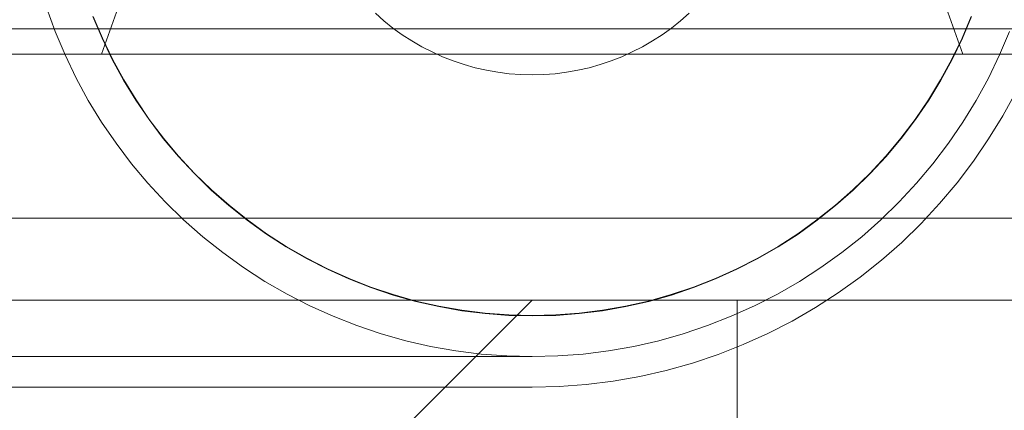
# Model space of a CAD drawing. Header units: millimetres. Extents: x -4738 to 65662, y -68080 to 6847.
# Tile 945 of 1056: x 26700 to 26796, y 1186 to 1224. Entities that reach past the tile are written whole.
import ezdxf

# ---------------------------------------------------------------- set-up
doc = ezdxf.new("R2010")
doc.units = ezdxf.units.MM
doc.layers.add('COTAS_P', color=1, linetype='Continuous', lineweight=0)
doc.layers.add('lateral_C05', color=7, linetype='Continuous', lineweight=0)
doc.dimstyles.new('R19_100', dxfattribs={"dimtxt": 250, "dimasz": 150, "dimexe": 150, "dimexo": 80, "dimgap": 100, "dimtad": 1, "dimtih": 1, "dimtoh": 1, "dimdsep": 46, "dimcen": 0.09, "dimadec": 0, "dimazin": 0, "dimtfac": 1, "dimtdec": 4, "dimtofl": 0, "dimtmove": 0, "dimatfit": 3, "dimfxl": 1, "dimtolj": 1, "dimtzin": 0, "dimarcsym": 0})

# ---------------------------------------------------------------- blocks, each defined once
blk = doc.blocks.new('DIM_R30_9')
at = {"layer": 'COTAS_P'}
for p, q in [((26750.067, 1241), (27150.067, 1241)), ((27150.067, 1241), (27105.067, 1091)), ((27150.067, 0), (27150.067, 1241)), ((27150.067, 1241), (27195.067, 1091)), ((27150.067, 0), (27105.067, 150)), ((27150.067, 0), (27195.067, 150)), ((26750.067, 0), (27150.067, 0))]:
    blk.add_line(p, q, dxfattribs=at)
blk.add_text('1241 P', height=250, rotation=90, dxfattribs=at).set_placement((27050.067, 620.5))
blk = doc.blocks.new('DIM_R30_31')
at = {"layer": 'COTAS_P'}
for p, q in [((26795.067, 1320), (27495.067, 1320)), ((27495.067, 1320), (27450.067, 1170)), ((27495.067, 0), (27495.067, 1320)), ((27495.067, 1320), (27540.067, 1170)), ((27495.067, 0), (27450.067, 150)), ((27495.067, 0), (27540.067, 150)), ((26795.067, 0), (27495.067, 0))]:
    blk.add_line(p, q, dxfattribs=at)
blk.add_text('1320 P', height=250, rotation=90, dxfattribs=at).set_placement((27395.067, 660))

msp = doc.modelspace()

# ---------------------------------------------------------------- linework, layer by layer
at = {"layer": 'lateral_C05'}
for p, q in [((26708.067, 1220.5), (26720.067, 1254.5)), ((26792.067, 1220.5), (26780.067, 1254.5)), ((26703.524, 1222.733), (26702.671, 1225.076)), ((26708.102, 1222.064), (26707.21, 1224.18)), ((26708.138, 1222.081), (26707.247, 1224.194)), ((26735.605, 1223.764), (26734.764, 1224.506)), ((26736.482, 1223.065), (26735.605, 1223.764)), ((26764.53, 1223.764), (26763.653, 1223.065)), ((26765.371, 1224.506), (26764.53, 1223.764)), ((26792.888, 1224.194), (26791.997, 1222.081)), ((26792.925, 1224.18), (26792.033, 1222.064)), ((26670.067, 1223), (26830.067, 1223)), ((26704.492, 1220.436), (26703.524, 1222.733)), ((26737.393, 1222.41), (26736.482, 1223.065)), ((26763.653, 1223.065), (26762.742, 1222.41)), ((26796.611, 1222.733), (26795.643, 1220.436)), ((26709.098, 1219.996), (26708.102, 1222.064)), ((26709.133, 1220.014), (26708.138, 1222.081)), ((26738.335, 1221.801), (26737.393, 1222.41)), ((26739.307, 1221.24), (26738.335, 1221.801)), ((26761.8, 1221.801), (26760.828, 1221.24)), ((26762.742, 1222.41), (26761.8, 1221.801)), ((26791.997, 1222.081), (26791.002, 1220.014)), ((26792.033, 1222.064), (26791.037, 1219.996)), ((26740.305, 1220.728), (26739.307, 1221.24)), ((26760.828, 1221.24), (26759.83, 1220.728)), ((26680.067, 1220.5), (26820.067, 1220.5)), ((26700.067, 1220.5), (26700.386, 1220.5)), ((26700.386, 1220.5), (26700.705, 1220.5)), ((26700.705, 1220.5), (26701.021, 1220.5)), ((26701.021, 1220.5), (26701.336, 1220.5)), ((26701.336, 1220.5), (26701.647, 1220.5)), ((26701.647, 1220.5), (26701.954, 1220.5)), ((26701.954, 1220.5), (26702.257, 1220.5)), ((26702.257, 1220.5), (26702.555, 1220.5)), ((26702.555, 1220.5), (26702.847, 1220.5)), ((26702.847, 1220.5), (26703.132, 1220.5)), ((26703.132, 1220.5), (26703.409, 1220.5)), ((26703.409, 1220.5), (26703.679, 1220.5)), ((26703.679, 1220.5), (26703.94, 1220.5)), ((26703.94, 1220.5), (26704.191, 1220.5)), ((26704.191, 1220.5), (26704.433, 1220.5)), ((26704.433, 1220.5), (26704.664, 1220.5)), ((26705.574, 1218.189), (26704.492, 1220.436)), ((26704.664, 1220.5), (26704.884, 1220.5)), ((26704.884, 1220.5), (26705.092, 1220.5)), ((26705.092, 1220.5), (26705.288, 1220.5)), ((26705.288, 1220.5), (26705.472, 1220.5)), ((26705.472, 1220.5), (26705.643, 1220.5)), ((26705.643, 1220.5), (26705.8, 1220.5)), ((26705.8, 1220.5), (26705.943, 1220.5)), ((26706.073, 1220.5), (26705.943, 1220.5)), ((26706.188, 1220.5), (26706.073, 1220.5)), ((26706.288, 1220.5), (26706.188, 1220.5)), ((26706.373, 1220.5), (26706.288, 1220.5)), ((26706.443, 1220.5), (26706.373, 1220.5)), ((26706.497, 1220.5), (26706.443, 1220.5)), ((26706.536, 1220.5), (26706.497, 1220.5)), ((26706.56, 1220.5), (26706.536, 1220.5)), ((26708.067, 1220.5), (26728.164, 1220.5)), ((26710.196, 1217.98), (26709.098, 1219.996)), ((26710.23, 1218), (26709.133, 1220.014)), ((26728.164, 1220.5), (26771.971, 1220.5)), ((26741.328, 1220.267), (26740.305, 1220.728)), ((26742.372, 1219.857), (26741.328, 1220.267)), ((26743.435, 1219.5), (26742.372, 1219.857)), ((26757.763, 1219.857), (26756.699, 1219.5)), ((26758.807, 1220.267), (26757.763, 1219.857)), ((26759.83, 1220.728), (26758.807, 1220.267)), ((26792.067, 1220.5), (26771.971, 1220.5)), ((26791.002, 1220.014), (26789.905, 1218)), ((26791.037, 1219.996), (26789.939, 1217.98)), ((26793.57, 1220.5), (26793.586, 1220.5)), ((26793.586, 1220.5), (26793.618, 1220.5)), ((26793.618, 1220.5), (26793.666, 1220.5)), ((26793.666, 1220.5), (26793.73, 1220.5)), ((26793.73, 1220.5), (26793.81, 1220.5)), ((26793.81, 1220.5), (26793.906, 1220.5)), ((26793.906, 1220.5), (26794.017, 1220.5)), ((26794.017, 1220.5), (26794.143, 1220.5)), ((26794.143, 1220.5), (26794.283, 1220.5)), ((26794.283, 1220.5), (26794.438, 1220.5)), ((26794.438, 1220.5), (26794.607, 1220.5)), ((26795.643, 1220.436), (26794.561, 1218.189)), ((26794.607, 1220.5), (26794.79, 1220.5)), ((26794.79, 1220.5), (26794.986, 1220.5)), ((26794.986, 1220.5), (26795.194, 1220.5)), ((26795.194, 1220.5), (26795.414, 1220.5)), ((26795.414, 1220.5), (26795.646, 1220.5)), ((26795.646, 1220.5), (26795.889, 1220.5)), ((26795.889, 1220.5), (26796.143, 1220.5)), ((26744.515, 1219.196), (26743.435, 1219.5)), ((26745.609, 1218.946), (26744.515, 1219.196)), ((26746.714, 1218.751), (26745.609, 1218.946)), ((26754.526, 1218.946), (26753.421, 1218.751)), ((26755.62, 1219.196), (26754.526, 1218.946)), ((26756.699, 1219.5), (26755.62, 1219.196)), ((26706.766, 1216), (26705.574, 1218.189)), ((26711.393, 1216.021), (26710.196, 1217.98)), ((26711.426, 1216.043), (26710.23, 1218)), ((26747.827, 1218.612), (26746.714, 1218.751)), ((26748.946, 1218.528), (26747.827, 1218.612)), ((26750.067, 1218.5), (26748.946, 1218.528)), ((26751.189, 1218.528), (26750.067, 1218.5)), ((26752.308, 1218.612), (26751.189, 1218.528)), ((26753.421, 1218.751), (26752.308, 1218.612)), ((26789.905, 1218), (26788.709, 1216.043)), ((26789.939, 1217.98), (26788.742, 1216.021)), ((26794.561, 1218.189), (26793.369, 1216)), ((26708.066, 1213.873), (26706.766, 1216)), ((26712.686, 1214.124), (26711.393, 1216.021)), ((26712.718, 1214.148), (26711.426, 1216.043)), ((26788.709, 1216.043), (26787.417, 1214.148)), ((26788.742, 1216.021), (26787.449, 1214.124)), ((26793.369, 1216), (26792.069, 1213.873)), ((26797.231, 1216.821), (26795.967, 1214.5)), ((26714.072, 1212.295), (26712.686, 1214.124)), ((26714.103, 1212.319), (26712.718, 1214.148)), ((26787.417, 1214.148), (26786.032, 1212.319)), ((26787.449, 1214.124), (26786.063, 1212.295)), ((26795.967, 1214.5), (26794.589, 1212.245)), ((26709.471, 1211.813), (26708.066, 1213.873)), ((26792.069, 1213.873), (26790.664, 1211.813)), ((26715.548, 1210.536), (26714.072, 1212.295)), ((26715.578, 1210.562), (26714.103, 1212.319)), ((26786.032, 1212.319), (26784.557, 1210.562)), ((26786.063, 1212.295), (26784.587, 1210.536)), ((26794.589, 1212.245), (26793.1, 1210.062)), ((26710.976, 1209.826), (26709.471, 1211.813)), ((26790.664, 1211.813), (26789.159, 1209.826)), ((26717.109, 1208.853), (26715.548, 1210.536)), ((26717.138, 1208.881), (26715.578, 1210.562)), ((26784.557, 1210.562), (26782.997, 1208.881)), ((26784.587, 1210.536), (26783.026, 1208.853)), ((26712.578, 1207.916), (26710.976, 1209.826)), ((26789.159, 1209.826), (26787.557, 1207.916)), ((26793.1, 1210.062), (26791.505, 1207.955)), ((26718.752, 1207.25), (26717.109, 1208.853)), ((26718.78, 1207.28), (26717.138, 1208.881)), ((26782.997, 1208.881), (26781.355, 1207.28)), ((26783.026, 1208.853), (26781.383, 1207.25)), ((26714.274, 1206.088), (26712.578, 1207.916)), ((26787.557, 1207.916), (26785.861, 1206.088)), ((26791.505, 1207.955), (26789.806, 1205.931)), ((26720.474, 1205.731), (26718.752, 1207.25)), ((26720.499, 1205.762), (26718.78, 1207.28)), ((26781.355, 1207.28), (26779.636, 1205.762)), ((26781.383, 1207.25), (26779.661, 1205.731)), ((26716.059, 1204.347), (26714.274, 1206.088)), ((26722.268, 1204.3), (26720.474, 1205.731)), ((26722.292, 1204.332), (26720.499, 1205.762)), ((26779.636, 1205.762), (26777.842, 1204.332)), ((26779.661, 1205.731), (26777.867, 1204.3)), ((26785.861, 1206.088), (26784.076, 1204.347)), ((26789.806, 1205.931), (26788.008, 1203.993)), ((26660.067, 1204.5), (26840.067, 1204.5)), ((26680.067, 1204.5), (26820.067, 1204.5)), ((26699.83, 1204.5), (26700.077, 1204.5)), ((26700.067, 1204.5), (26700.386, 1204.5)), ((26700.077, 1204.5), (26700.317, 1204.5)), ((26700.317, 1204.5), (26700.551, 1204.5)), ((26700.386, 1204.5), (26700.705, 1204.5)), ((26700.551, 1204.5), (26700.778, 1204.5)), ((26700.705, 1204.5), (26701.021, 1204.5)), ((26700.778, 1204.5), (26700.997, 1204.5)), ((26700.997, 1204.5), (26701.207, 1204.5)), ((26701.021, 1204.5), (26701.336, 1204.5)), ((26701.207, 1204.5), (26701.408, 1204.5)), ((26701.336, 1204.5), (26701.647, 1204.5)), ((26701.408, 1204.5), (26701.599, 1204.5)), ((26701.599, 1204.5), (26701.781, 1204.5)), ((26701.647, 1204.5), (26701.954, 1204.5)), ((26701.781, 1204.5), (26701.952, 1204.5)), ((26701.952, 1204.5), (26702.112, 1204.5)), ((26701.954, 1204.5), (26702.257, 1204.5)), ((26702.112, 1204.5), (26702.261, 1204.5)), ((26702.257, 1204.5), (26702.555, 1204.5)), ((26702.261, 1204.5), (26702.398, 1204.5)), ((26702.398, 1204.5), (26702.523, 1204.5)), ((26702.523, 1204.5), (26702.636, 1204.5)), ((26702.555, 1204.5), (26702.847, 1204.5)), ((26702.636, 1204.5), (26702.736, 1204.5)), ((26702.736, 1204.5), (26702.823, 1204.5)), ((26702.823, 1204.5), (26702.897, 1204.5)), ((26702.847, 1204.5), (26703.132, 1204.5)), ((26702.897, 1204.5), (26702.958, 1204.5)), ((26702.958, 1204.5), (26703.006, 1204.5)), ((26703.006, 1204.5), (26703.04, 1204.5)), ((26703.04, 1204.5), (26703.061, 1204.5)), ((26703.132, 1204.5), (26703.409, 1204.5)), ((26703.409, 1204.5), (26703.679, 1204.5)), ((26703.679, 1204.5), (26703.94, 1204.5)), ((26703.94, 1204.5), (26704.191, 1204.5)), ((26704.191, 1204.5), (26704.433, 1204.5)), ((26704.433, 1204.5), (26704.664, 1204.5)), ((26704.664, 1204.5), (26704.884, 1204.5)), ((26704.884, 1204.5), (26705.092, 1204.5)), ((26705.092, 1204.5), (26705.288, 1204.5)), ((26705.288, 1204.5), (26705.472, 1204.5)), ((26705.472, 1204.5), (26705.643, 1204.5)), ((26705.643, 1204.5), (26705.8, 1204.5)), ((26705.8, 1204.5), (26705.943, 1204.5)), ((26705.943, 1204.5), (26706.073, 1204.5)), ((26706.073, 1204.5), (26706.188, 1204.5)), ((26706.188, 1204.5), (26706.288, 1204.5)), ((26706.288, 1204.5), (26706.373, 1204.5)), ((26706.373, 1204.5), (26706.443, 1204.5)), ((26706.443, 1204.5), (26706.497, 1204.5)), ((26706.497, 1204.5), (26706.536, 1204.5)), ((26706.536, 1204.5), (26706.56, 1204.5)), ((26793.57, 1204.5), (26793.586, 1204.5)), ((26793.586, 1204.5), (26793.618, 1204.5)), ((26793.618, 1204.5), (26793.666, 1204.5)), ((26793.666, 1204.5), (26793.73, 1204.5)), ((26793.73, 1204.5), (26793.81, 1204.5)), ((26793.81, 1204.5), (26793.906, 1204.5)), ((26793.906, 1204.5), (26794.017, 1204.5)), ((26794.017, 1204.5), (26794.143, 1204.5)), ((26794.143, 1204.5), (26794.283, 1204.5)), ((26794.283, 1204.5), (26794.438, 1204.5)), ((26794.438, 1204.5), (26794.607, 1204.5)), ((26794.607, 1204.5), (26794.79, 1204.5)), ((26794.79, 1204.5), (26794.986, 1204.5)), ((26794.986, 1204.5), (26795.194, 1204.5)), ((26795.194, 1204.5), (26795.414, 1204.5)), ((26795.414, 1204.5), (26795.646, 1204.5)), ((26795.646, 1204.5), (26795.889, 1204.5)), ((26795.889, 1204.5), (26796.143, 1204.5)), ((26717.928, 1202.698), (26716.059, 1204.347)), ((26724.132, 1202.96), (26722.268, 1204.3)), ((26724.155, 1202.993), (26722.292, 1204.332)), ((26777.842, 1204.332), (26775.98, 1202.993)), ((26777.867, 1204.3), (26776.003, 1202.96)), ((26784.076, 1204.347), (26782.207, 1202.698)), ((26788.008, 1203.993), (26786.117, 1202.148)), ((26719.877, 1201.143), (26717.928, 1202.698)), ((26726.061, 1201.714), (26724.132, 1202.96)), ((26726.081, 1201.749), (26724.155, 1202.993)), ((26775.98, 1202.993), (26774.054, 1201.749)), ((26776.003, 1202.96), (26774.074, 1201.714)), ((26782.207, 1202.698), (26780.258, 1201.143)), ((26728.049, 1200.567), (26726.061, 1201.714)), ((26728.068, 1200.602), (26726.081, 1201.749)), ((26774.054, 1201.749), (26772.067, 1200.602)), ((26774.074, 1201.714), (26772.086, 1200.567)), ((26786.117, 1202.148), (26784.135, 1200.4)), ((26721.901, 1199.688), (26719.877, 1201.143)), ((26730.109, 1199.555), (26728.068, 1200.602)), ((26772.067, 1200.602), (26770.026, 1199.555)), ((26780.258, 1201.143), (26778.233, 1199.688)), ((26723.996, 1198.335), (26721.901, 1199.688)), ((26730.091, 1199.519), (26728.049, 1200.567)), ((26772.086, 1200.567), (26770.043, 1199.519)), ((26778.233, 1199.688), (26776.139, 1198.335)), ((26784.135, 1200.4), (26782.069, 1198.752)), ((26732.184, 1198.575), (26730.091, 1199.519)), ((26732.199, 1198.612), (26730.109, 1199.555)), ((26770.026, 1199.555), (26767.935, 1198.612)), ((26770.043, 1199.519), (26767.951, 1198.575)), ((26782.069, 1198.752), (26779.923, 1197.209)), ((26726.155, 1197.089), (26723.996, 1198.335)), ((26734.321, 1197.737), (26732.184, 1198.575)), ((26734.335, 1197.774), (26732.199, 1198.612)), ((26736.497, 1197.005), (26734.321, 1197.737)), ((26736.509, 1197.044), (26734.335, 1197.774)), ((26765.8, 1197.774), (26763.626, 1197.044)), ((26765.814, 1197.737), (26763.638, 1197.005)), ((26767.935, 1198.612), (26765.8, 1197.774)), ((26767.951, 1198.575), (26765.814, 1197.737)), ((26776.139, 1198.335), (26773.98, 1197.089)), ((26728.373, 1195.952), (26726.155, 1197.089)), ((26738.707, 1196.384), (26736.497, 1197.005)), ((26738.717, 1196.422), (26736.509, 1197.044)), ((26763.626, 1197.044), (26761.418, 1196.422)), ((26763.638, 1197.005), (26761.428, 1196.384)), ((26773.98, 1197.089), (26771.762, 1195.952)), ((26779.923, 1197.209), (26777.704, 1195.776)), ((26660.067, 1196.5), (26840.067, 1196.5)), ((26690.067, 1196.5), (26750.067, 1196.5)), ((26750.067, 1196.5), (26690.067, 1136.5)), ((26699.83, 1196.5), (26700.077, 1196.5)), ((26700.077, 1196.5), (26700.317, 1196.5)), ((26700.317, 1196.5), (26700.551, 1196.5)), ((26700.551, 1196.5), (26700.778, 1196.5)), ((26700.778, 1196.5), (26700.997, 1196.5)), ((26700.997, 1196.5), (26701.207, 1196.5)), ((26701.207, 1196.5), (26701.408, 1196.5)), ((26701.408, 1196.5), (26701.599, 1196.5)), ((26701.599, 1196.5), (26701.781, 1196.5)), ((26701.781, 1196.5), (26701.952, 1196.5)), ((26701.952, 1196.5), (26702.112, 1196.5)), ((26702.112, 1196.5), (26702.261, 1196.5)), ((26702.261, 1196.5), (26702.398, 1196.5)), ((26702.398, 1196.5), (26702.523, 1196.5)), ((26702.523, 1196.5), (26702.636, 1196.5)), ((26702.636, 1196.5), (26702.736, 1196.5)), ((26702.736, 1196.5), (26702.823, 1196.5)), ((26702.823, 1196.5), (26702.897, 1196.5)), ((26702.897, 1196.5), (26702.958, 1196.5)), ((26702.958, 1196.5), (26703.006, 1196.5)), ((26703.006, 1196.5), (26703.04, 1196.5)), ((26703.04, 1196.5), (26703.061, 1196.5)), ((26730.646, 1194.926), (26728.373, 1195.952)), ((26740.945, 1195.873), (26738.707, 1196.384)), ((26740.953, 1195.912), (26738.717, 1196.422)), ((26743.206, 1195.474), (26740.945, 1195.873)), ((26743.212, 1195.514), (26740.953, 1195.912)), ((26759.182, 1195.912), (26756.923, 1195.514)), ((26759.19, 1195.873), (26756.929, 1195.474)), ((26761.418, 1196.422), (26759.182, 1195.912)), ((26761.428, 1196.384), (26759.19, 1195.873)), ((26771.762, 1195.952), (26769.489, 1194.926)), ((26770.067, 1196.5), (26810.067, 1196.5)), ((26770.067, 1196.5), (26770.067, 1008)), ((26777.704, 1195.776), (26775.415, 1194.454)), ((26732.966, 1194.015), (26730.646, 1194.926)), ((26745.483, 1195.189), (26743.206, 1195.474)), ((26745.487, 1195.229), (26743.212, 1195.514)), ((26747.773, 1195.017), (26745.483, 1195.189)), ((26747.775, 1195.057), (26745.487, 1195.229)), ((26750.067, 1194.96), (26747.773, 1195.017)), ((26750.067, 1195), (26747.775, 1195.057)), ((26752.36, 1195.057), (26750.067, 1195)), ((26752.362, 1195.017), (26750.067, 1194.96)), ((26754.648, 1195.229), (26752.36, 1195.057)), ((26754.652, 1195.189), (26752.362, 1195.017)), ((26756.923, 1195.514), (26754.648, 1195.229)), ((26756.929, 1195.474), (26754.652, 1195.189)), ((26769.489, 1194.926), (26767.168, 1194.015)), ((26735.33, 1193.221), (26732.966, 1194.015)), ((26767.168, 1194.015), (26764.805, 1193.221)), ((26775.415, 1194.454), (26773.063, 1193.249)), ((26737.73, 1192.546), (26735.33, 1193.221)), ((26764.805, 1193.221), (26762.405, 1192.546)), ((26773.063, 1193.249), (26770.655, 1192.162)), ((26740.16, 1191.991), (26737.73, 1192.546)), ((26742.615, 1191.558), (26740.16, 1191.991)), ((26759.975, 1191.991), (26757.52, 1191.558)), ((26762.405, 1192.546), (26759.975, 1191.991)), ((26770.655, 1192.162), (26768.195, 1191.196)), ((24250.067, 1191), (26750.067, 1191)), ((26745.089, 1191.248), (26742.615, 1191.558)), ((26747.575, 1191.062), (26745.089, 1191.248)), ((26750.067, 1191), (26747.575, 1191.062)), ((26752.56, 1191.062), (26750.067, 1191)), ((26755.046, 1191.248), (26752.56, 1191.062)), ((26757.52, 1191.558), (26755.046, 1191.248)), ((26768.195, 1191.196), (26765.69, 1190.355)), ((26765.69, 1190.355), (26763.146, 1189.639)), ((26760.569, 1189.051), (26757.967, 1188.592)), ((26763.146, 1189.639), (26760.569, 1189.051)), ((26755.345, 1188.263), (26752.709, 1188.066)), ((26757.967, 1188.592), (26755.345, 1188.263)), ((24250.067, 1188), (26750.067, 1188)), ((26750.067, 1188), (26752.709, 1188.066))]:
    msp.add_line(p, q, dxfattribs=at)

# ---------------------------------------------------------------- dimensions: what is measured, and where the dimension line sits
at = {"layer": 'COTAS_P'}
for p1, p2, distance, picture, middle in [((26795.067, 0), (26795.067, 1320), -700, 'DIM_R30_31', (27495.067, 660)), ((26750.067, 0), (26750.067, 1241), -400, 'DIM_R30_9', (27150.067, 620.5))]:
    dim = msp.add_aligned_dim(p1=p1, p2=p2, distance=distance, text='<> P', dimstyle='R19_100', dxfattribs=at)
    dim.commit()
    dim.dimension.update_dxf_attribs({"geometry": picture, "text_midpoint": middle})

doc.saveas('drawing.dxf')
